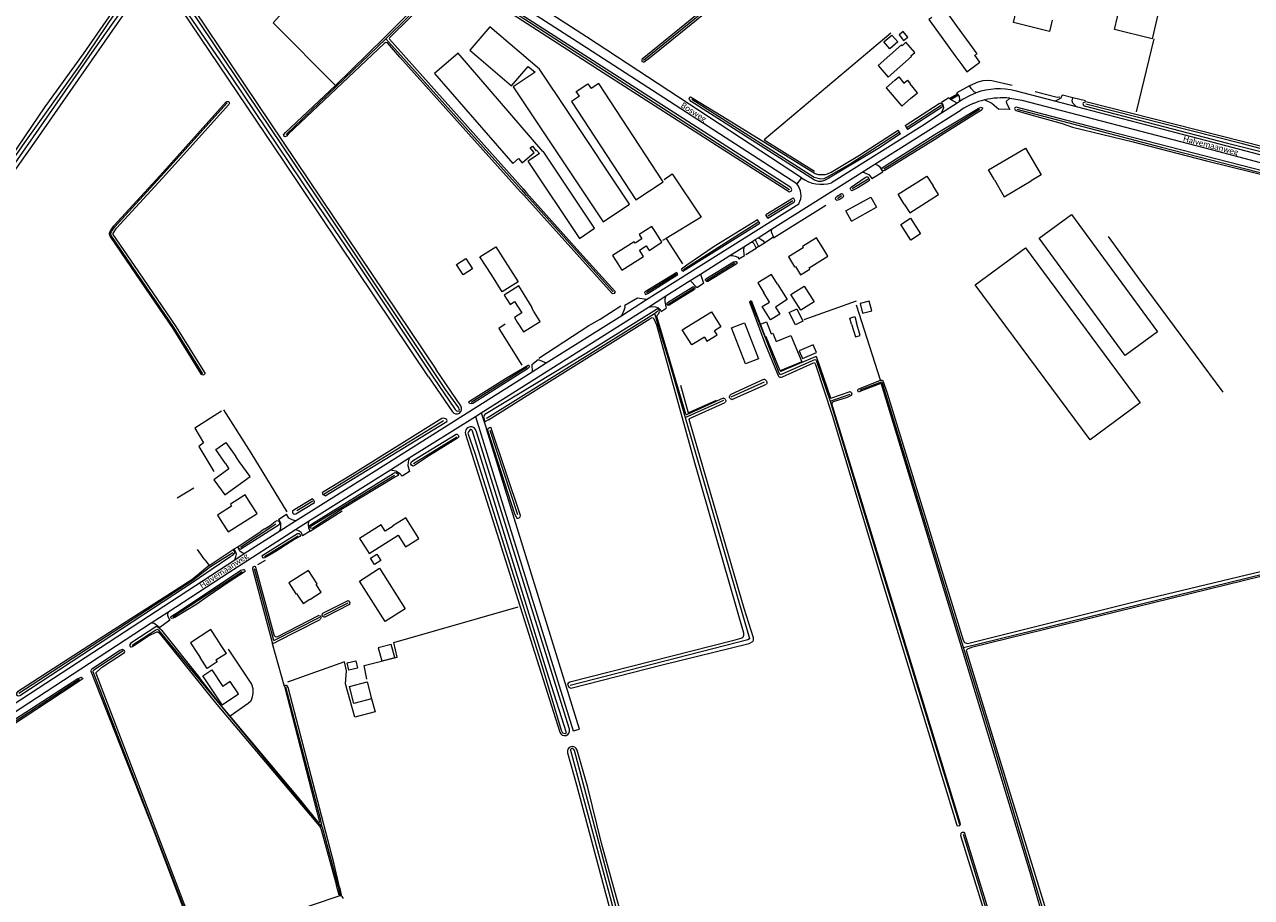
# Model space of a CAD drawing. Extents: x 177628 to 188968, y 384226 to 390673.
# Tile 327 of 393: x 185758 to 186286, y 385318 to 385695. Entities that reach past the tile are written whole.
import ezdxf

# ---------------------------------------------------------------- set-up
doc = ezdxf.new("R2010")
doc.units = 0
for name, color, linetype, lineweight in [('B01_D', 14, 'Continuous', 9), ('B01_F', 14, 'Continuous', 9), ('B01_T', 14, 'Continuous', 9), ('B02_D', 14, 'Continuous', 9), ('B02_F', 14, 'Continuous', 9), ('B02_T', 14, 'Continuous', 9), ('B11_F', 14, 'Continuous', 9), ('B11_S', 14, 'Continuous', 9), ('B14_F', 14, 'Continuous', 9), ('T02_F', 253, 'RASTER', 9), ('T03_F', 253, 'Continuous', 9), ('T03_T', 253, 'Continuous', 9), ('T04_F', 253, 'HAAG', 9), ('T05_F', 253, 'Continuous', 9), ('T07_F', 253, 'Continuous', 9), ('T09_F', 253, 'Continuous', 9), ('T09_T', 253, 'Continuous', 9), ('T22_F', 253, 'Continuous', 9), ('V00_F', 8, 'Continuous', 9), ('V00_T', 8, 'Continuous', 9), ('V06_F', 8, 'Continuous', 9), ('V06_T', 8, 'Continuous', 9), ('W01_F', 253, 'Continuous', 9), ('Z06', 7, 'Continuous', 9)]:
    doc.layers.add(name, color=color, linetype=linetype, lineweight=lineweight)
doc.styles.add('Legend', font='calibri.ttf')
doc.linetypes.add('HAAG', pattern='A,4,-1,[5,TOPOCAD.SHX,S=0.35,R=0,X=-0.35,Y=-0.35],-1', length=6)
doc.linetypes.add('RASTER', pattern='A,4,-1,[4,TOPOCAD.SHX,S=0.5,R=0,X=-0.5,Y=0],-1', length=6)

msp = doc.modelspace()

# ---------------------------------------------------------------- linework, layer by layer
at = {"layer": 'B01_D', "linetype": 'Continuous'}
for points in [[(186152.78, 385689.33), (186158.659, 385681.23)], [(186165.292, 385686.041), (186159.409, 385694.142)], [(186089.596, 385590.128), (186089.932, 385590.336), (186092.183, 385586.718), (186096.156, 385589.19), (186095.833, 385589.709), (186103.935, 385594.744), (186101.686, 385598.374)], [(185977.272, 385570.862), (185976.281, 385572.44), (185976.529, 385572.596), (185970.677, 385581.899), (185964.41, 385577.957), (185966.957, 385573.909), (185968.942, 385575.158), (185972.025, 385570.258), (185968.87, 385568.273), (185970.091, 385566.311)], [(186082.272, 385582.651), (186086.41, 385576.004), (186081.294, 385572.821), (186083.205, 385569.75), (186079.19, 385567.251), (186075.62, 385572.986), (186078.793, 385574.961), (186076.312, 385578.941)], [(185855.26, 385488.06), (185852.818, 385491.89), (185846.45, 385487.831), (185846.96, 385487.031), (185840.888, 385483.159), (185842.822, 385480.121)], [(185904.75, 385468.87), (185906.185, 385466.6), (185918.783, 385474.525), (185921.949, 385469.492), (185923.364, 385470.384)], [(185842.186, 385427.423), (185840.749, 385429.619)], [(185832.022, 385423.912), (185833.466, 385421.713)]]:
    msp.add_lwpolyline(points, dxfattribs=at)
at = {"layer": 'B01_F', "linetype": 'Continuous'}
for points in [[(186161.602, 385677.182), (186163.768, 385674.202), (186169.412, 385678.305), (186167.246, 385681.284)], [(185844.736, 385423.529), (185842.186, 385427.423)], [(185836.498, 385417.107), (185833.466, 385421.713)]]:
    msp.add_lwpolyline(points, dxfattribs=at)
at = {"layer": 'B01_T', "linetype": 'Continuous'}
for points in [[(186200.603, 385696.445), (186199.41, 385691.59), (186183.87, 385695.41), (186185.063, 385700.265)], [(186167.246, 385681.284), (186168.23, 385681.999), (186165.292, 385686.041)], [(186158.659, 385681.23), (186161.602, 385677.182)], [(186132.751, 385670.511), (186128.991, 385667.221), (186135.791, 385659.441), (186139.551, 385662.731), (186142.501, 385665.06), (186139.391, 385668.981)], [(186132.751, 385670.511), (186134.445, 385671.994), (186136.609, 385669.27), (186138.176, 385670.513), (186139.391, 385668.981)], [(186175.713, 385627.576), (186173.178, 385631.886), (186189.126, 385641.263), (186195.906, 385629.732), (186191.596, 385627.197)], [(186136.833, 385617.182), (186134.169, 385621.413), (186146.608, 385629.243), (186149.272, 385625.012)], [(186175.713, 385627.576), (186179.96, 385620.353), (186191.596, 385627.197)], [(186136.833, 385617.182), (186139.177, 385613.458), (186151.616, 385621.288), (186149.272, 385625.012)], [(186029.713, 385604.952), (186028.108, 385607.485), (186022.618, 385604.006), (186023.779, 385602.173), (186020.818, 385600.297), (186020.447, 385600.881), (186011.156, 385594.99), (186012.437, 385592.968)], [(186012.437, 385592.968), (186015.116, 385588.742), (186024.412, 385594.633), (186022.707, 385597.322), (186025.654, 385599.189), (186026.888, 385597.241), (186032.39, 385600.728), (186029.713, 385604.952)], [(186101.686, 385598.374), (186099.043, 385602.621), (186093.022, 385598.876), (186093.345, 385598.356), (186086.952, 385594.379), (186089.596, 385590.128)], [(186082.272, 385582.651), (186079.631, 385586.898), (186073.669, 385583.192), (186076.312, 385578.941)], [(185970.091, 385566.311), (185972.761, 385562.088), (185979.947, 385566.632), (185977.272, 385570.862)], [(186050.701, 385559.846), (186045.245, 385556.45), (186041.176, 385562.987), (186053.742, 385570.81), (186057.813, 385564.278), (186055.102, 385562.588)], [(185842.822, 385480.121), (185845.509, 385475.908), (185857.95, 385483.842), (185855.26, 385488.06)], [(185923.364, 385470.384), (185927.6, 385473.048), (185921.987, 385481.972), (185916.462, 385478.497), (185916.53, 385478.389), (185913.103, 385476.233), (185911.389, 385478.959), (185902.085, 385473.107), (185904.75, 385468.87)], [(185880.67, 385446.852), (185880.737, 385446.748), (185885.575, 385449.868), (185883.388, 385453.258), (185883.851, 385453.556), (185880.134, 385459.319), (185871.666, 385453.905)], [(185871.666, 385453.905), (185874.661, 385449.261), (185874.922, 385449.429), (185875.665, 385448.277)], [(185840.749, 385429.619), (185838.012, 385433.8), (185829.287, 385428.089), (185832.022, 385423.912)]]:
    msp.add_lwpolyline(points, dxfattribs=at)
at = {"layer": 'B02_D', "linetype": 'Continuous'}
for points in [[(185975.183, 385635.967), (185974.687, 385635.636), (185996.878, 385602.383), (186003.421, 385606.75), (185981.237, 385640.009), (185981.069, 385639.897)], [(185965.847, 385590.815), (185970.422, 385583.645), (185963.635, 385579.314), (185959.06, 385586.484)], [(186098.004, 385575.082), (186092.216, 385571.391), (186087.89, 385578.176), (186093.677, 385581.867), (186098.004, 385575.082)], [(186093.171, 385566.679), (186089.967, 385565.098), (186087.295, 385570.513), (186090.499, 385572.094), (186093.171, 385566.679)]]:
    msp.add_lwpolyline(points, dxfattribs=at)
at = {"layer": 'B02_F', "linetype": 'Continuous'}
for points in [[(186135.871, 385685.411), (186135.585, 385685.737)], [(185981.069, 385639.897), (185944.631, 385682.27), (185934.368, 385673.443)], [(186125.526, 385676.9), (186129.91, 385671.91), (186139.969, 385680.747), (186139.702, 385681.051)], [(185996.905, 385663.672), (185993.387, 385661.359), (186021.198, 385619.057), (186032.999, 385626.815), (186005.188, 385669.117), (186001.877, 385666.941)], [(186074.955, 385565.436), (186077.455, 385566.395), (186079.444, 385561.211)], [(186077.101, 385559.841), (186074.955, 385565.436)], [(185839.315, 385498.388), (185844.002, 385491.897), (185854.922, 385499.782), (185850.235, 385506.273)], [(185921.83, 385442.701), (185913.203, 385437.221), (185902.077, 385454.74), (185910.704, 385460.22), (185921.83, 385442.701)], [(185842.839, 385401.408), (185834.571, 385413.939), (185838.455, 385416.502), (185843.203, 385409.305)]]:
    msp.add_lwpolyline(points, dxfattribs=at)
at = {"layer": 'B02_T', "linetype": 'Continuous'}
for points in [[(185991.844, 385657.112), (185979.7, 385675.312), (185958.285, 385693.514), (185949.676, 385683.467), (185953.473, 385680.213)], [(186114.16, 385609.849), (186111.729, 385614.218), (186122.39, 385620.148), (186124.82, 385615.778)], [(186114.16, 385609.849), (186124.82, 385615.778)], [(186135.313, 385608.398), (186139.545, 385611.093), (186143.855, 385604.336), (186139.637, 385601.645), (186135.313, 385608.398)], [(186062.376, 385563.907), (186068.006, 385566.073), (186073.992, 385550.48), (186068.363, 385548.319), (186062.376, 385563.907)]]:
    msp.add_lwpolyline(points, dxfattribs=at)
at = {"layer": 'B11_F', "linetype": 'Continuous'}
for points in [[(186159.409, 385694.142), (186153.909, 385701.719)], [(186148.659, 385697.652), (186147.402, 385696.739), (186152.78, 385689.33)], [(186050.701, 385559.846), (186051.808, 385558.054), (186056.22, 385560.777), (186055.102, 385562.588)], [(185875.665, 385448.277), (185877.806, 385445.027), (185880.67, 385446.852)]]:
    msp.add_lwpolyline(points, dxfattribs=at)
at = {"layer": 'B11_S', "linetype": 'Continuous'}
msp.add_lwpolyline([(185844.736, 385423.529), (185840.218, 385420.556), (185840.677, 385419.858), (185836.498, 385417.107)], dxfattribs=at)
at = {"layer": 'B14_F', "linetype": 'Continuous'}
for points in [[(186246.287, 385699.426), (186243.629, 385688.455), (186227.424, 385692.384), (186230.082, 385703.355), (186245.659, 385699.578)], [(186131.53, 385690.026), (186134.045, 385687.103), (186130.589, 385684.13), (186128.074, 385687.053), (186131.53, 385690.026)], [(186138.342, 385689.132), (186136.407, 385691.566), (186134.62, 385690.145), (186136.555, 385687.711), (186138.342, 385689.132)], [(186125.526, 385676.9), (186135.585, 385685.737)], [(186139.702, 385681.051), (186141.418, 385682.571), (186137.586, 385686.903), (186135.871, 385685.411)], [(185953.473, 385680.213), (185967.636, 385668.075), (185974.834, 385676.474), (185977.726, 385673.995), (185968.306, 385667.709), (186007.106, 385609.56), (186018.5, 385617.163), (185991.844, 385657.112)], [(185934.368, 385673.443), (185968.212, 385634.73), (185970.626, 385636.84), (185972.229, 385635.006), (185977.302, 385639.441)], [(185996.905, 385663.672), (185995.514, 385665.727), (186000.442, 385669.062), (186001.877, 385666.941)], [(185977.302, 385639.441), (185975.593, 385641.433), (185976.591, 385642.171), (185978.162, 385640.193)], [(185978.162, 385640.193), (185978.41, 385640.41), (185979.673, 385638.965), (185975.183, 385635.967)], [(186194.93, 385602.499), (186208.857, 385612.73), (186246.001, 385562.165), (186232.074, 385551.934), (186194.93, 385602.499)], [(185959.06, 385586.484), (185954.002, 385594.41), (185960.789, 385598.741), (185965.847, 385590.815)], [(186216.938, 385515.613), (186167.46, 385582.378), (186189.023, 385598.358), (186238.501, 385531.594), (186216.938, 385515.613)], [(185943.919, 385591.116), (185947.921, 385593.736), (185950.803, 385589.333), (185946.801, 385586.713), (185943.919, 385591.116)], [(186117.787, 385574.373), (186118.884, 385570.14), (186122.868, 385571.172), (186121.771, 385575.405), (186117.787, 385574.373)], [(186114.158, 385565.365), (186113.368, 385568.082), (186115.47, 385568.729), (186116.295, 385566)], [(186114.158, 385565.365), (186115.762, 385559.965), (186117.899, 385560.6), (186116.295, 385566)], [(186083.316, 385545.345), (186077.296, 385559.922), (186077.101, 385559.841)], [(186079.444, 385561.211), (186080.265, 385561.526), (186081.634, 385557.958), (186087.981, 385560.579), (186092.676, 385549.21), (186083.316, 385545.345)], [(186091.551, 385553.921), (186092.956, 385550.628), (186098.958, 385553.189), (186097.553, 385556.482), (186091.551, 385553.921)], [(185844.339, 385505.321), (185840.16, 385511.407), (185844.548, 385514.42)], [(185844.548, 385514.42), (185848.727, 385508.334)], [(185844.339, 385505.321), (185845.811, 385503.079)], [(185850.235, 385506.273), (185848.727, 385508.334)], [(185845.811, 385503.079), (185839.315, 385498.388)], [(185908.568, 385461.918), (185906.849, 385464.641), (185909.502, 385466.315), (185911.221, 385463.592), (185908.568, 385461.918)], [(185910.155, 385425.887), (185911.641, 385420.316), (185917.264, 385421.816), (185915.778, 385427.387), (185910.155, 385425.887)], [(185900.456, 385420.41), (185901.226, 385417.211), (185897.531, 385416.322), (185896.761, 385419.521), (185900.456, 385420.41)], [(185842.839, 385401.408), (185849.879, 385406.053), (185846.359, 385411.388), (185843.203, 385409.305)], [(185907.228, 385403.984), (185899.583, 385402.02), (185897.724, 385409.255), (185905.369, 385411.219)], [(185905.369, 385411.219), (185907.228, 385403.984)]]:
    msp.add_lwpolyline(points, dxfattribs=at)
at = {"layer": 'T02_F', "linetype": 'RASTER'}
for points in [[(186238.387, 385584.457), (186274.131, 385536.175)], [(185842.659, 385527.959), (185831.09, 385520.565), (185834.851, 385514.22), (185832.826, 385512.702), (185839.37, 385501.884)], [(185870.936, 385484.496), (185855.462, 385509.957), (185843.585, 385528.451)], [(185905.237, 385412.475), (185904.077, 385418.328), (185918.3, 385421.904), (185916.918, 385428.173), (185970.502, 385443.576)], [(185869.752, 385409.292), (185864.56, 385427.707)], [(185907.228, 385403.984), (185908.787, 385398.415), (185900.074, 385396.054), (185896.022, 385410.478), (185896.455, 385416.085), (185895.661, 385419.972), (185870.991, 385411.076)], [(185854.038, 385402.005), (185846.332, 385396.476)]]:
    msp.add_lwpolyline(points, dxfattribs=at)
at = {"layer": 'T03_F', "linetype": 'Continuous'}
for points in [[(186244.341, 385688.429), (186236.748, 385656.921)], [(186000.845, 385564.922), (186005.734, 385567.534)]]:
    msp.add_lwpolyline(points, dxfattribs=at)
at = {"layer": 'T03_T', "linetype": 'Continuous'}
msp.add_lwpolyline([(185880.769, 385476.29), (185894.56, 385484.99)], dxfattribs=at)
at = {"layer": 'T04_F', "linetype": 'HAAG'}
for points in [[(185912.039, 385735.928), (185940.758, 385716.801), (185912.801, 385689.001), (185891.788, 385668.318)], [(185891.788, 385668.318), (185864.918, 385695.304), (185888.154, 385721.168)], [(186131.061, 385690.859), (186076.491, 385644.839), (186098.162, 385631.313)], [(186183.387, 385668.309), (186174.562, 385670.34), (186173.047, 385670.47), (186170.743, 385670.252), (186168.612, 385669.691), (186164.98, 385668.158)], [(186203.833, 385663.187), (186202.74, 385663.147), (186193.287, 385665.606)], [(186214.89, 385661.664), (186209.526, 385662.915)], [(186033.406, 385627.811), (186036.868, 385630.143), (186049.327, 385611.571), (186034.185, 385602.381)], [(186034.185, 385602.381), (186032.691, 385601.475)], [(186034.185, 385602.381), (186041.203, 385591.459)], [(186005.734, 385567.534), (186014.754, 385573.294)], [(186116.072, 385575.311), (186093.599, 385567.29)], [(186126.662, 385541.259), (186116.192, 385573.602)], [(185964.846, 385565.467), (185962.106, 385563.587), (185971.99, 385547.737)], [(185979.377, 385550.808), (186000.845, 385564.922)], [(186117.009, 385537.452), (186126.662, 385541.259)], [(186040.462, 385539.187), (186043.779, 385527.152), (186055.991, 385532.665)], [(186105.203, 385533.543), (186113.513, 385536.394)], [(185823.55, 385490.632), (185830.685, 385494.919)], [(185861.349, 385477.197), (185863.517, 385478.698)], [(185849.64, 385469.513), (185859.73, 385476.275)], [(185835.464, 385463.879), (185832.337, 385468.299)], [(185837.288, 385461.428), (185847.665, 385468.377)], [(185847.665, 385468.377), (185848.111, 385468.675)], [(185835.464, 385463.879), (185837.288, 385461.428)], [(185858.234, 385461.784), (185861.51, 385463.752)], [(185816.732, 385433.574), (185833.305, 385412.89)], [(185845.455, 385425.431), (185855.506, 385410.248), (185856.135, 385408.411), (185856.161, 385406.604), (185855.889, 385404.697), (185855.287, 385402.965), (185854.038, 385402.005)]]:
    msp.add_lwpolyline(points, dxfattribs=at)
at = {"layer": 'T05_F', "linetype": 'Continuous'}
for points in [[(186080.509, 385602.694), (186103.06, 385616.738)], [(186074.089, 385598.89), (186076.568, 385600.424)], [(186076.568, 385600.424), (186076.696, 385600.503)], [(186068.513, 385595.441), (186073.019, 385598.229)], [(186074.089, 385598.89), (186073.019, 385598.229)]]:
    msp.add_lwpolyline(points, dxfattribs=at)
at = {"layer": 'T07_F', "linetype": 'Continuous'}
for points in [[(186024.416, 385679.225), (186097.159, 385738.227), (186098.81, 385739.644), (186099.056, 385740.311), (186098.806, 385740.779), (186042.406, 385812.907), (186040.388, 385816.309), (186040.526, 385817.052), (186041.035, 385817.725), (186067.326, 385833.111)], [(185942.197, 385716.815), (185913.435, 385688.359)], [(186087.449, 385623.35), (186054.481, 385644.494), (185964.84, 385702.127), (185957.747, 385706.499)], [(185913.435, 385688.359), (185870.473, 385647.222)], [(185913.435, 385688.359), (185971.911, 385623.327)], [(186159.268, 385663.938), (186157.001, 385662.647)], [(185795.194, 385605.344), (185796.595, 385607.399), (185816.461, 385629.008), (185845.104, 385660.823)], [(186134.678, 385647.968), (186114.008, 385634.599), (186103.35, 385628.636), (186102.229, 385628.104), (186100.834, 385627.961), (186098.072, 385628.625), (186045.225, 385662.186)], [(186128.096, 385632.365), (186169.267, 385658.106)], [(186152.679, 385659.61), (186138.103, 385650.183)], [(186185.391, 385658.091), (186247.638, 385641.678), (186304.718, 385627.03)], [(186399.974, 385612.37), (186350.006, 385625.399), (186282.546, 385643.126), (186215.104, 385660.193)], [(186114.393, 385623.896), (186121.235, 385628.035)], [(185971.911, 385623.327), (185973.668, 385621.373)], [(185973.668, 385621.373), (185974.008, 385620.995), (186011.357, 385579.315)], [(186108.03, 385619.651), (186109.761, 385620.817)], [(186078.111, 385612.045), (186088.757, 385618.705)], [(186041.702, 385589.023), (186046.198, 385591.853), (186070.095, 385607.03), (186073.781, 385609.336)], [(185834.531, 385544.047), (185822.229, 385563.912), (185804.302, 385590.191), (185795.125, 385603.615)], [(186224.764, 385603.172), (186238.387, 385584.457)], [(186051.72, 385584.353), (186063.795, 385591.849)], [(186025.807, 385579.019), (186038.676, 385587.119)], [(186035.15, 385574.068), (186046.205, 385580.93)], [(186082.972, 385544.325), (186077.375, 385558.81), (186070.706, 385575.02)], [(185956.783, 385524.877), (185957.148, 385525.072), (186029.175, 385570.032)], [(186029.175, 385570.032), (186030.626, 385571.225)], [(186029.175, 385570.032), (186035.815, 385548.23), (186042.416, 385525.259)], [(185950.228, 385531.829), (185974.402, 385547.036)], [(186083.689, 385543.703), (186098.302, 385550.233), (186098.662, 385550.124), (186099.038, 385549.42), (186104.911, 385532.217)], [(186062.303, 385534.146), (186076.665, 385540.564)], [(186162.335, 385426.135), (186127.8, 385539.001), (186127.283, 385540.274), (186126.923, 385540.49), (186117.654, 385536.924)], [(186042.416, 385525.259), (186059.143, 385532.734)], [(186104.911, 385532.217), (186113.545, 385535.261)], [(186104.911, 385532.217), (186119.686, 385483.556), (186160.629, 385349.891)], [(185938.33, 385523.84), (185889.739, 385493.882), (185886.859, 385492.135)], [(186042.416, 385525.259), (186070.195, 385430.009), (186070.13, 385429.793), (186069.378, 385429.392), (185992.914, 385409.719)], [(185925.285, 385505.374), (185943.991, 385516.911)], [(185970.333, 385483.204), (185958.327, 385519.665)], [(185881.169, 385478.306), (185917.11, 385500.286)], [(185882.012, 385489.195), (185875.103, 385485.004)], [(185865.991, 385479.195), (185850.783, 385469.19)], [(185861.083, 385465.312), (185875.643, 385474.223)], [(185847.44, 385466.875), (185837.938, 385460.917), (185830.427, 385455.082), (185755.212, 385406.258)], [(186162.335, 385426.135), (186315.175, 385463.553), (186317.119, 385464.769)], [(185821.61, 385439.3), (185851.51, 385458.868)], [(185865.108, 385429.139), (185856.809, 385460.002)], [(185886.742, 385440.018), (185897.235, 385445.294)], [(185865.108, 385429.139), (185884.942, 385439.112)], [(185804.163, 385427.098), (185814.283, 385433.739), (185815.008, 385433.921), (185815.504, 385433.569), (185880.744, 385354.559), (185885.931, 385348.698)], [(186204.494, 385287.038), (186176.154, 385381.415), (186162.335, 385426.135)], [(185832.769, 385297.784), (185787.36, 385415.653), (185787.312, 385415.935), (185787.664, 385416.432), (185800.171, 385424.759)], [(185694.199, 385355.525), (185781.412, 385412.443)], [(185885.931, 385348.698), (185885.347, 385352.291), (185870.346, 385409.022)], [(185885.931, 385348.698), (185892.952, 385323.056)], [(186181.632, 385281.659), (186169.51, 385322.06), (186162.42, 385345.488)], [(185892.952, 385323.056), (185893.791, 385319.279)]]:
    msp.add_lwpolyline(points, dxfattribs=at)
at = {"layer": 'T07_F', "linetype": 'Continuous', "extrusion": (0, 0, -1)}
for centre, radius, start, end in [((-185796.628, 385604.421), 1.706, 331.80327, 32.76736), ((-186083.933, 385544.708), 1.034, 283.63322, 338.25028)]:
    msp.add_arc(centre, radius, start, end, dxfattribs=at)
at = {"layer": 'T09_F', "linetype": 'Continuous'}
for points in [[(186066.793, 385714.737), (186023.849, 385679.575), (186023.776, 385679.368), (186023.743, 385678.836), (186023.832, 385678.649), (186024.291, 385678.409), (186024.756, 385678.516), (186027.034, 385680.234), (186036.626, 385687.905), (186100.233, 385739.517), (186100.451, 385740.022), (186100.484, 385740.554), (186042.77, 385814.673)], [(185912.039, 385735.928), (185911.797, 385736.381), (185911.887, 385736.679), (185912.306, 385736.986), (185913.216, 385737.306), (185950.183, 385712.965), (185950.529, 385712.318), (185950.542, 385711.826), (185950.189, 385711.554), (185949.572, 385711.307), (185948.985, 385711.16), (185942.433, 385715.48), (185941.657, 385715.065), (185915.054, 385688.869), (185914.934, 385688.472), (185915.072, 385688.213), (185972.553, 385623.77)], [(185737.401, 385616.302), (185766.637, 385659.1), (185783.136, 385681.966), (185797.787, 385703.097), (185811.685, 385723.825), (185814.334, 385728.128)], [(185818.75, 385725.089), (185815.759, 385721.191), (185762.769, 385644.928), (185683.564, 385532.695)], [(185931.787, 385542.757), (185869.731, 385635.224), (185817.36, 385713.149), (185815.809, 385715.897), (185815.946, 385716.886), (185816.589, 385717.396), (185817.918, 385718.022), (185818.703, 385718.109), (185819.601, 385717.674), (185934.954, 385545.967)], [(186059.56, 385640.288), (186087.323, 385622.428), (186088.105, 385622.679), (186088.35, 385623.309), (186088.272, 385623.767), (186087.961, 385624.349), (185958.371, 385707.435), (185957.447, 385707.607), (185956.735, 385707.227), (185956.787, 385706.506), (185956.956, 385706.347), (186007.111, 385673.828), (186059.56, 385640.288)], [(185971.516, 385622.521), (185919.451, 385680.486), (185914.098, 385686.611), (185913.468, 385686.857), (185913.144, 385686.684), (185912.661, 385686.342), (185871.371, 385647.308), (185870.673, 385646.435), (185869.926, 385646.119), (185869.693, 385646.244), (185869.451, 385646.697), (185869.343, 385647.056), (185870.236, 385648.032), (185891.788, 385668.318)], [(186135.229, 385647.413), (186125.387, 385641.054), (186104.383, 385628.287), (186102.526, 385627.358), (186101.031, 385626.941), (186099.853, 385626.884), (186098.179, 385627.517), (186045.02, 385661.396), (186044.32, 385662.231), (186044.082, 385662.676), (186044.369, 385663.211), (186044.665, 385663.37), (186058.7, 385654.964), (186098.427, 385630.385), (186099.718, 385629.993), (186102.781, 385629.976), (186103.755, 385630.178), (186105.342, 385630.899), (186117.499, 385638.188), (186134.169, 385649.027)], [(186156.877, 385663.105), (186159.282, 385664.367)], [(186159.56, 385663.697), (186157.281, 385662.35)], [(185834.064, 385543.759), (185821.769, 385563.613), (185803.849, 385589.881), (185794.647, 385603.342), (185794.539, 385603.573), (185794.461, 385603.8), (185794.407, 385604.033), (185794.378, 385604.271), (185794.375, 385604.511), (185794.397, 385604.75), (185794.445, 385604.985), (185794.517, 385605.213), (185794.613, 385605.433), (185794.728, 385605.635), (185796.164, 385607.741), (185816.055, 385629.377), (185844.697, 385661.19)], [(185835.375, 385544.57), (185823.062, 385564.453), (185805.122, 385590.751), (185795.99, 385604.109), (185795.969, 385604.153), (185795.945, 385604.225), (185795.928, 385604.299), (185795.919, 385604.374), (185795.918, 385604.449), (185795.925, 385604.525), (185795.94, 385604.599), (185795.962, 385604.671), (185795.993, 385604.741), (185796.037, 385604.818), (185797.375, 385606.78), (185817.195, 385628.339), (185845.842, 385660.158)], [(186152.944, 385646.936), (186150.982, 385645.526), (186128.472, 385631.626), (186127.88, 385631.491), (186127.495, 385631.647), (186127.093, 385632.398), (186127.296, 385632.809), (186130.692, 385634.925), (186150.852, 385647.689), (186168.64, 385658.341), (186169.813, 385658.968), (186170.174, 385658.859), (186170.49, 385658.605), (186170.569, 385658.346), (186170.297, 385657.838), (186169.689, 385657.393), (186165.893, 385655.123), (186152.944, 385646.936)], [(186137.209, 385651.004), (186151.858, 385660.529), (186152.225, 385660.698), (186152.56, 385660.661), (186153.159, 385660.048), (186153.396, 385659.395), (186153.335, 385659.113), (186138.274, 385649.381)], [(186238.231, 385643.281), (186267.063, 385635.787), (186304.945, 385626.454), (186305.468, 385626.492), (186305.744, 385626.881), (186305.565, 385627.328), (186304.838, 385627.785), (186292.266, 385631.207), (186225.139, 385648.393), (186185.007, 385658.999), (186184.49, 385658.723), (186184.334, 385658.337), (186184.66, 385657.727), (186184.999, 385657.546), (186185.494, 385657.396)], [(186335.079, 385628.599), (186361.071, 385621.789), (186399.888, 385611.523), (186400.819, 385611.785), (186401.027, 385611.936), (186400.978, 385612.523), (186400.252, 385613.019), (186330.553, 385631.942), (186215.02, 385661.225), (186214.633, 385661.103), (186213.994, 385660.809), (186213.825, 385660.454), (186214.069, 385659.681), (186214.424, 385659.512), (186276.203, 385643.367), (186335.079, 385628.599)], [(186185.494, 385657.396), (186190.33, 385655.928), (186204.919, 385651.893)], [(186135.229, 385647.413), (186134.169, 385649.027)], [(186137.209, 385651.004), (186138.274, 385649.381)], [(186204.919, 385651.893), (186209.345, 385650.275), (186235.451, 385644.004), (186238.231, 385643.281)], [(186116.791, 385624.117), (186114.227, 385622.928), (186113.861, 385623.275), (186113.56, 385623.839), (186113.644, 385624.246), (186113.922, 385624.515), (186119.932, 385628.632), (186120.592, 385628.864), (186120.949, 385628.874), (186121.334, 385628.717), (186121.632, 385628.273), (186121.796, 385627.515), (186121.473, 385627.102), (186116.791, 385624.117)], [(185971.516, 385622.521), (185972.919, 385620.96)], [(185972.553, 385623.77), (185974.114, 385622.02)], [(186010.965, 385578.602), (185972.919, 385620.96)], [(185974.114, 385622.02), (185997.039, 385596.319), (186012.092, 385579.58)], [(186109.439, 385619.464), (186108.666, 385618.991), (186107.958, 385618.734), (186107.67, 385618.821), (186107.275, 385619.334), (186107.303, 385620.073), (186107.885, 385620.565), (186109.76, 385621.688), (186110.264, 385621.535), (186110.691, 385620.737), (186110.328, 385620.06), (186109.439, 385619.464)], [(186078.036, 385611.096), (186088.053, 385617.326), (186089.477, 385618.087), (186089.722, 385618.717), (186089.238, 385619.623), (186089.04, 385619.684), (186088.746, 385619.61), (186088.293, 385619.368), (186077.162, 385612.533)], [(186073.636, 385610.367), (186054.905, 385598.865), (186043.076, 385590.797), (186040.889, 385589.113)], [(186074.582, 385608.948), (186073.636, 385610.367)], [(186078.036, 385611.096), (186077.162, 385612.533)], [(186041.461, 385588.209), (186060.515, 385600.199), (186074.582, 385608.948)], [(186041.461, 385588.209), (186040.889, 385589.113)], [(186051.31, 385584.966), (186063.281, 385592.325), (186063.92, 385592.485), (186064.399, 385592.379), (186064.625, 385591.957), (186064.635, 385591.6), (186064.428, 385591.308), (186052.2, 385583.874)], [(186038.795, 385587.674), (186025.168, 385579.314), (186024.914, 385579.012), (186025.329, 385578.235), (186026.334, 385578.689), (186039.301, 385586.849)], [(186039.301, 385586.849), (186038.795, 385587.674)], [(186046.404, 385580.304), (186035.567, 385573.593), (186035.166, 385573.439), (186034.728, 385573.808), (186034.552, 385574.137), (186034.749, 385574.785), (186045.765, 385581.557)], [(186070.233, 385574.63), (186076.726, 385557.18), (186082.036, 385544.244), (186082.457, 385543.3), (186082.665, 385542.984), (186082.874, 385542.777)], [(186074.955, 385565.436), (186071.202, 385575.168)], [(186058.765, 385533.585), (186042.945, 385526.298), (186042.733, 385526.693), (186030.246, 385568.755), (186030.477, 385569.514), (186031.09, 385570.033), (186031.42, 385570.845), (186031.02, 385571.713), (186030.435, 385571.973), (186030.089, 385571.788), (185999.552, 385552.735), (185956.083, 385526.453), (185955.532, 385525.46), (185956.12, 385523.313)], [(185957.725, 385524.214), (185979.397, 385537.83), (186027.211, 385567.769), (186028.227, 385568.248), (186028.785, 385568.037), (186028.943, 385567.74), (186030.094, 385565.111), (186046.513, 385505.809), (186067.629, 385432.477), (186067.587, 385431.246), (186067.258, 385430.434), (186066.839, 385430.147), (186062.856, 385428.909), (185992.772, 385411.119), (185992.056, 385410.673), (185991.717, 385410.237), (185992.302, 385409.022), (185993.167, 385408.594), (186032.484, 385418.597), (186069.989, 385427.822), (186071.524, 385428.642), (186071.833, 385429.253), (186071.806, 385430.256), (186067.849, 385442.901), (186044.433, 385523.275)], [(185965.701, 385542.38), (185974.779, 385547.812), (185975.042, 385547.787), (185975.18, 385547.528), (185975.254, 385547.234), (185975.133, 385546.837), (185974.461, 385546.228), (185950.97, 385531.18), (185950.219, 385531.028), (185949.524, 385531.239), (185949.178, 385531.887), (185949.463, 385532.288), (185965.701, 385542.38)], [(186105.203, 385533.543), (186099.209, 385551.018), (186098.922, 385551.437), (186085.268, 385545.795), (186083.653, 385545.051)], [(186084.35, 385542.698), (186097.716, 385548.693), (186098.138, 385548.855), (186098.611, 385548.09), (186105.781, 385526.218), (186127.189, 385455.078), (186159.471, 385349.54), (186159.656, 385349.194), (186160.831, 385349.376), (186161.088, 385350.086), (186105.625, 385531.034), (186106.007, 385531.747), (186106.301, 385532.031), (186112.399, 385533.954), (186114.082, 385534.853), (186114.323, 385535.236), (186114.21, 385535.685), (186113.513, 385536.394)], [(186076.449, 385541.732), (186062.099, 385535.121)], [(186126.662, 385541.259), (186127.425, 385541.35), (186127.739, 385540.764), (186129.407, 385535.626), (186162.157, 385429.203), (186162.778, 385428.243), (186164.063, 385427.853), (186239.301, 385446.63), (186311.858, 385463.976)], [(186062.559, 385532.924), (186077.407, 385539.584)], [(186127.062, 385539.594), (186126.671, 385539.923), (186117.758, 385536.453), (186117.172, 385536.139), (186116.814, 385536.809), (186117.009, 385537.452)], [(186202.764, 385288.916), (186191.097, 385329.086), (186161.863, 385424.899), (186127.062, 385539.594)], [(186044.433, 385523.275), (186044.204, 385524.298), (186044.342, 385524.754), (186059.64, 385531.616)], [(185887.282, 385491.401), (185939.057, 385523.031), (185939.67, 385523.442), (185939.885, 385523.973), (185939.609, 385524.491), (185938.348, 385524.982), (185937.567, 385524.731), (185898.86, 385500.637), (185886.176, 385492.877)], [(185957.725, 385524.214), (185956.12, 385523.313)], [(185957.28, 385519.687), (185968.917, 385483.623), (185969.578, 385482.386), (185969.945, 385481.819), (185970.473, 385481.783), (185970.918, 385482.021), (185971.334, 385482.434), (185971.495, 385482.965), (185958.7, 385521.107)], [(185957.28, 385519.687), (185957.461, 385520.285), (185957.621, 385520.574), (185958.131, 385520.95), (185958.7, 385521.107)], [(185932.188, 385508.804), (185925.729, 385504.462), (185925.097, 385504.294), (185924.485, 385504.646), (185924.238, 385505.108), (185924.176, 385505.541), (185924.563, 385506.087), (185925.661, 385506.97), (185943.687, 385518.002), (185944.09, 385517.963), (185944.292, 385517.902), (185944.636, 385517.576), (185944.792, 385517.363), (185944.821, 385516.912), (185944.371, 385516.247), (185932.188, 385508.804)], [(185894.793, 385485.837), (185881.85, 385477.436), (185881.044, 385477.514), (185880.641, 385478.19), (185880.529, 385478.638), (185881.382, 385479.264), (185916.555, 385501.07), (185917.43, 385501.495), (185918.088, 385501.296), (185918.667, 385500.926), (185918.877, 385500.614), (185918.769, 385500.26), (185917.632, 385499.61), (185894.793, 385485.837)], [(185881.811, 385490.206), (185874.156, 385485.523), (185873.225, 385484.775), (185873.169, 385484.413), (185873.485, 385483.666), (185873.882, 385483.546), (185874.598, 385483.762), (185882.697, 385488.63)], [(185882.697, 385488.63), (185882.696, 385488.999), (185882.474, 385489.516), (185881.811, 385490.206)], [(185887.282, 385491.401), (185886.946, 385491.575), (185886.557, 385491.89), (185886.328, 385492.252), (185886.176, 385492.877)], [(185863.517, 385478.698), (185865.761, 385480.372), (185866.667, 385480.856), (185867.367, 385480.481), (185867.747, 385479.769), (185867.506, 385478.974), (185851.018, 385468.417), (185850.461, 385468.369), (185850.288, 385468.692), (185849.64, 385469.513)], [(185861.349, 385477.197), (185859.73, 385476.275)], [(185865.673, 385467.308), (185861.046, 385464.538), (185860.504, 385464.758), (185860.277, 385465.103), (185860.2, 385465.486), (185860.409, 385465.81), (185862.445, 385467.237), (185875.384, 385475.169), (185875.767, 385475.246), (185876.155, 385475.157), (185876.5, 385474.748), (185876.613, 385474.299), (185876.373, 385473.874), (185874.279, 385472.713), (185865.673, 385467.308)], [(185837.288, 385461.428), (185829.903, 385455.319), (185796.378, 385433.827), (185754.66, 385406.96), (185754.186, 385406.29), (185754.195, 385405.962), (185754.402, 385405.574), (185754.502, 385405.544), (185755.003, 385405.229), (185755.654, 385405.411), (185830.905, 385454.689), (185838.187, 385459.745), (185846.634, 385465.424), (185847.475, 385465.873), (185848.368, 385466.849), (185848.364, 385467.013), (185848.113, 385467.795), (185847.665, 385468.377)], [(186314.5, 385462.64), (186165.867, 385426.069), (186164.019, 385425.297), (186163.522, 385424.816), (186204.617, 385291.09), (186206.121, 385288.879), (186206.808, 385288.601), (186234.983, 385296.119), (186297.717, 385310.692)], [(185836.426, 385447.905), (185832.01, 385444.74), (185822.493, 385438.976), (185821.798, 385438.689), (185821.281, 385438.625), (185820.942, 385438.783), (185820.801, 385439.047), (185820.845, 385439.282), (185821.12, 385439.641), (185824.014, 385441.527), (185850.877, 385459.359), (185852.157, 385459.662), (185852.324, 385459.666), (185852.547, 385459.488), (185852.763, 385458.925), (185852.44, 385458.498), (185846.352, 385454.651), (185836.426, 385447.905)], [(185884.607, 385439.928), (185866.406, 385430.59), (185865.844, 385430.695), (185865.497, 385430.964), (185857.472, 385460.558), (185857.346, 385460.794), (185856.96, 385461.043), (185856.742, 385460.977), (185856.171, 385460.722), (185855.982, 385460.318), (185855.951, 385459.998), (185864.56, 385427.707)], [(185886.332, 385440.813), (185897.245, 385446.411), (185897.867, 385445.53), (185897.844, 385444.911), (185897.713, 385444.588), (185887.162, 385439.206)], [(185866.145, 385428.428), (185866.399, 385428.614), (185885.204, 385438.207)], [(185816.732, 385433.574), (185815.38, 385434.666), (185814.92, 385434.971), (185814.302, 385434.938), (185803.905, 385428.28), (185803.331, 385427.846), (185803.092, 385427.421), (185803.16, 385426.737), (185803.387, 385426.391), (185803.724, 385426.317), (185804.287, 385426.533), (185811.107, 385431.153), (185814.722, 385432.904), (185815.225, 385432.834), (185815.739, 385432.43), (185840.657, 385401.592), (185884.855, 385349.119), (185885.437, 385348.03), (185885.746, 385347.135), (185892.243, 385323.546)], [(185831.759, 385302.096), (185788.622, 385414.812), (185788.626, 385415.281), (185788.835, 385415.604), (185791.337, 385417.747), (185800.792, 385423.945), (185800.966, 385424.335), (185800.807, 385424.631), (185799.986, 385425.295), (185798.778, 385424.777), (185786.598, 385416.615), (185786.456, 385416.326), (185786.311, 385416.122), (185786.368, 385415.856), (185813.098, 385347.813), (185831.804, 385298.599)], [(185866.145, 385428.428), (185864.56, 385427.707)], [(185751.7, 385392.072), (185744.335, 385387.203), (185694.068, 385354.83), (185693.835, 385354.79), (185693.516, 385354.832), (185693.379, 385354.928), (185693.186, 385355.291), (185693.37, 385355.899), (185693.566, 385356.088), (185717.158, 385371.706), (185745.565, 385389.981), (185780.746, 385412.725), (185781.92, 385413.225), (185782.187, 385413.283), (185782.528, 385413.041), (185782.649, 385412.893), (185782.79, 385412.629), (185779.047, 385409.951), (185751.7, 385392.072)], [(185846.332, 385396.476), (185842.426, 385401.138), (185833.305, 385412.89)], [(185869.752, 385409.292), (185884.909, 385350.844), (185884.683, 385350.553), (185884.361, 385350.679), (185876.74, 385360.179), (185846.332, 385396.476)], [(185893.452, 385322.792), (185891.208, 385332.706), (185871.37, 385408.884), (185870.967, 385409.56), (185870.612, 385409.667), (185870.344, 385409.693), (185870.144, 385409.671), (185869.847, 385409.512), (185869.752, 385409.292)], [(185995.56, 385366.971), (186023.818, 385261.707), (186030.152, 385236.651), (186030.871, 385234.184), (186031.638, 385233.168), (186032.986, 385232.612), (186034.368, 385232.976), (186035.002, 385233.615), (186035.503, 385234.783), (186035.467, 385236.114), (186006.399, 385341.771), (186000.44, 385365.751)], [(186180.548, 385282.536), (186161.183, 385344.971), (186161.366, 385346.038), (186161.657, 385346.301), (186161.908, 385346.435), (186162.5, 385346.536), (186162.768, 385346.033), (186181.165, 385286.419)], [(185893.26, 385319.352), (185892.243, 385323.546)], [(185893.452, 385322.792), (185894.114, 385319.514)], [(185895.162, 385317.822), (185894.929, 385318.418), (185894.634, 385318.812), (185894.411, 385318.99), (185893.824, 385319.057), (185893.59, 385319.018), (185845.05, 385302.623)]]:
    msp.add_lwpolyline(points, dxfattribs=at)
at = {"layer": 'T09_F', "linetype": 'Continuous', "extrusion": (0, 0, -1)}
for centre, radius, start, end in [((-186157.217, 385662.801), 0.456, 261.90619, 41.7914), ((-186159.386, 385664.018), 0.365, 73.35001, 241.58039), ((-185845.254, 385660.657), 0.771, 43.74177, 220.31554), ((-186051.845, 385584.493), 0.714, 240.15831, 41.48036), ((-186011.337, 385579.312), 0.801, 160.46367, 297.63405), ((-186045.958, 385580.866), 0.717, 74.40457, 231.55445), ((-185834.662, 385544.257), 0.778, 156.29812, 320.21904), ((-186076.236, 385540.349), 1.399, 98.76881, 213.1578), ((-186058.737, 385532.394), 1.192, 91.35651, 220.72392), ((-186062.786, 385534.118), 1.216, 280.76024, 55.58865), ((-185886.996, 385440.138), 0.947, 259.89243, 45.47574), ((-185884.514, 385438.932), 1.001, 95.35358, 226.38398), ((-185893.66, 385319.576), 0.458, 187.72957, 330.78817)]:
    msp.add_arc(centre, radius, start, end, dxfattribs=at)
at = {"layer": 'T09_F', "linetype": 'Continuous'}
for centre, radius, start, end in [((186070.744, 385574.852), 0.557, 34.5835, 203.49558), ((186083.679, 385543.98), 1.447, 236.23186, 297.6407), ((186083.806, 385545.567), 0.538, 204.33061, 253.46626)]:
    msp.add_arc(centre, radius, start, end, dxfattribs=at)
at = {"layer": 'T09_T', "linetype": 'Continuous'}
for points in [[(185931.787, 385542.757), (185942.09, 385527.669)], [(185945.748, 385530.168), (185934.954, 385545.967)], [(185947.778, 385518.052), (185988.372, 385389.629)], [(185992.56, 385390.943), (185952.36, 385519.491)], [(185991.718, 385380.645), (185995.56, 385366.971)], [(186000.44, 385365.751), (185995.9, 385381.82)]]:
    msp.add_lwpolyline(points, dxfattribs=at)
for centre, radius, start, end in [((185943.919, 385528.919), 2.215, 214.35731, 34.32136), ((185950.069, 385518.773), 2.401, 17.39745, 197.47286), ((185990.465, 385390.29), 2.195, 197.52699, 17.31188), ((185993.81, 385381.229), 2.172, 15.78609, 195.60103)]:
    msp.add_arc(centre, radius, start, end, dxfattribs=at)
at = {"layer": 'T22_F', "linetype": 'Continuous'}
for points in [[(186164.98, 385668.158), (186159.558, 385665.186)], [(186156.03, 385662.901), (186152.862, 385660.97)], [(186209.526, 385662.915), (186204.967, 385664.182)], [(186182.397, 385657.977), (186177.566, 385658.116)], [(186122.865, 385628.156), (186127.571, 385631.123)], [(186080.542, 385602.947), (186076.696, 385600.503)], [(186065.592, 385593.522), (186068.026, 385595.056)], [(186047.382, 385581.289), (186050.333, 385583.037)], [(186021.89, 385576.654), (186016.376, 385573.457)], [(186032.086, 385570.906), (186034.303, 385572.31)], [(185976.397, 385548.007), (185979.111, 385550.241)], [(185923.681, 385501.943), (185920.421, 385499.902)], [(185867.333, 385481.365), (185870.678, 385483.491)], [(185880.769, 385476.29), (185877.59, 385474.262)], [(185848.111, 385468.675), (185849.585, 385469.476)], [(185820.375, 385437.834), (185816.035, 385434.774)], [(185994.12, 385390.13), (185996.93, 385390.96)]]:
    msp.add_lwpolyline(points, dxfattribs=at)
at = {"layer": 'V00_F', "linetype": 'Continuous'}
for points in [[(186167.85, 385665.109), (186167.027, 385665.55), (186165.856, 385666.862), (186164.98, 385668.158)], [(186159.7, 385660.681), (186156.713, 385662.315), (186156.03, 385662.901)], [(186160.506, 385661.201), (186160.825, 385662.252), (186160.58, 385663.59), (186159.558, 385665.186)], [(186182.317, 385662.822), (186180.779, 385661.413), (186180.868, 385660.697), (186182.397, 385657.977)], [(186201.769, 385661.463), (186203.139, 385662.195), (186204.486, 385662.973), (186204.942, 385664.098), (186204.967, 385664.182)], [(186211.105, 385659.032), (186209.532, 385660.658), (186209.202, 385661.715), (186209.526, 385662.915)], [(186152.92, 385656.313), (186153.896, 385658.773), (186153.609, 385659.97), (186152.862, 385660.97)], [(186171.505, 385662.081), (186174.577, 385660.728), (186177.566, 385658.116)], [(186124.092, 385634.332), (186125.189, 385634.037), (186125.97, 385633.456), (186127.571, 385631.123)], [(186118.695, 385630.929), (186119.554, 385630.86), (186121.694, 385629.713), (186122.865, 385628.156)], [(186079.696, 385606.341), (186079.426, 385605.198), (186080.542, 385602.947)], [(186070.934, 385600.816), (186071.4, 385600.713), (186071.946, 385600.241), (186073.019, 385598.229)], [(186072.866, 385602.035), (186072.766, 385601.453), (186074.089, 385598.89)], [(186073.868, 385602.667), (186075.066, 385602.074), (186076.105, 385601.337), (186076.568, 385600.424)], [(186061.712, 385595.003), (186062.824, 385595.01), (186063.942, 385594.785), (186065.162, 385594.262), (186065.592, 385593.522)], [(186067.774, 385598.824), (186067.519, 385597.103), (186067.722, 385595.626), (186068.026, 385595.056)], [(186044.603, 385584.214), (186047.382, 385581.289)], [(186049.085, 385587.04), (186050.333, 385583.037)], [(186015.095, 385569.231), (186016.077, 385571.459), (186016.527, 385572.815), (186016.376, 385573.457)], [(186025.824, 385575.996), (186021.89, 385576.654)], [(186026.572, 385572.822), (186028.187, 385573.097), (186029.582, 385572.904), (186030.634, 385572.585), (186031.631, 385571.708), (186032.086, 385570.906)], [(186034.126, 385577.607), (186033.606, 385576.272), (186033.659, 385575.184), (186034.023, 385572.854), (186034.303, 385572.31)], [(185976.397, 385548.007), (185976.452, 385544.866)], [(185979.111, 385550.241), (185982.576, 385548.727)], [(185874.499, 385480.63), (185873.024, 385481.041), (185871.651, 385481.792), (185870.678, 385483.491)], [(185867.753, 385476.339), (185868.235, 385477.682), (185868.142, 385479.459), (185867.333, 385481.365)], [(185880.064, 385480.526), (185879.992, 385478.902), (185880.051, 385477.583), (185880.769, 385476.29)], [(185874.476, 385476.984), (185876.137, 385476.403), (185876.799, 385475.935), (185877.59, 385474.262)], [(185848.33, 385463.884), (185848.836, 385465.182), (185849.009, 385466.245), (185848.781, 385467.208), (185848.111, 385468.675)], [(185852.413, 385466.534), (185851.503, 385466.847), (185850.558, 385467.655), (185849.585, 385469.476)], [(185819.528, 385441.369), (185819.331, 385440.089), (185819.588, 385439.169), (185820.375, 385437.834)], [(185812.345, 385436.682), (185813.552, 385436.622), (185816.035, 385434.774)]]:
    msp.add_lwpolyline(points, dxfattribs=at)
at = {"layer": 'V00_T', "linetype": 'Continuous'}
for points in [[(186167.85, 385665.109), (186164.974, 385663.873), (186162.252, 385662.326)], [(186182.317, 385662.822), (186184.961, 385662.463), (186187.569, 385661.895)], [(186201.769, 385661.463), (186184.669, 385665.915)], [(186124.092, 385634.332), (186161.356, 385657.826)], [(186159.7, 385660.681), (186152.92, 385656.313)], [(186160.506, 385661.201), (186159.7, 385660.681)], [(186162.252, 385662.326), (186160.506, 385661.201)], [(186187.569, 385661.895), (186269.67, 385640.52), (186307.98, 385630.413)], [(186211.105, 385659.032), (186201.769, 385661.463)], [(186406.242, 385608.212), (186350.891, 385622.511), (186267.261, 385644.41), (186211.105, 385659.032)], [(186152.92, 385656.313), (186144.351, 385650.791), (186105.501, 385626.361)], [(186118.695, 385630.929), (186124.092, 385634.332)], [(186079.696, 385606.341), (186118.695, 385630.929)], [(186092.543, 385628.529), (186090.501, 385625.88)], [(186025.824, 385575.996), (186091.352, 385617.312)], [(186073.868, 385602.667), (186079.696, 385606.341)], [(186067.774, 385598.824), (186070.934, 385600.816)], [(186070.934, 385600.816), (186072.866, 385602.035)], [(186072.866, 385602.035), (186073.868, 385602.667)], [(186049.085, 385587.04), (186061.712, 385595.003)], [(186061.712, 385595.003), (186067.774, 385598.824)], [(186034.126, 385577.607), (186044.603, 385584.214)], [(186044.603, 385584.214), (186049.085, 385587.04)], [(186015.095, 385569.231), (186025.824, 385575.996)], [(186026.572, 385572.822), (186034.126, 385577.607)], [(185954.581, 385527.232), (186026.572, 385572.822)], [(185982.576, 385548.727), (186015.095, 385569.231)], [(185976.452, 385544.866), (185982.576, 385548.727)], [(185874.499, 385480.63), (185889.841, 385490.337), (185913.4, 385505.111), (185976.452, 385544.866)], [(185923.539, 385507.787), (185952.016, 385525.625)], [(185952.016, 385525.625), (185954.581, 385527.232)], [(185915.433, 385502.71), (185923.539, 385507.787)], [(185880.064, 385480.526), (185915.433, 385502.71)], [(185867.753, 385476.339), (185874.499, 385480.63)], [(185874.476, 385476.984), (185880.064, 385480.526)], [(185819.528, 385441.369), (185845.922, 385458.596), (185874.476, 385476.984)], [(185852.413, 385466.534), (185867.753, 385476.339)], [(185708.92, 385372.97), (185848.33, 385463.884)], [(185848.33, 385463.884), (185852.413, 385466.534)], [(185812.345, 385436.682), (185819.528, 385441.369)], [(185710.491, 385370.205), (185812.345, 385436.682)]]:
    msp.add_lwpolyline(points, dxfattribs=at)
for centre, radius, start, end in [((186177.551, 385638.571), 28.255, 75.40796, 110.0793), ((186179.164, 385629.574), 33.397, 84.5832, 103.25806), ((186179.151, 385629.612), 33.357, 103.25129, 122.24075), ((186085.085, 385621.016), 7.28, 329.41798, 41.9264), ((186101.136, 385640.082), 14.399, 233.35834, 287.64532)]:
    msp.add_arc(centre, radius, start, end, dxfattribs=at)
at = {"layer": 'V06_F', "linetype": 'Continuous'}
for points in [[(185952.016, 385525.625), (185959.96, 385500.06)], [(185954.581, 385527.232), (185956.75, 385520.321)], [(185923.539, 385507.787), (185923.077, 385506.013), (185922.957, 385504.481), (185923.681, 385501.943)], [(185915.433, 385502.71), (185917.764, 385502.194), (185919.365, 385501.287), (185920.421, 385499.902)]]:
    msp.add_lwpolyline(points, dxfattribs=at)
at = {"layer": 'V06_T', "linetype": 'Continuous'}
for points in [[(186090.501, 385625.88), (185999.975, 385684.46), (185958.979, 385710.9)], [(186092.543, 385628.529), (185999.895, 385689.21), (185959.59, 385715.362)], [(185996.93, 385390.96), (185963.171, 385499.86), (185956.75, 385520.321)], [(185959.96, 385500.06), (185994.12, 385390.13)]]:
    msp.add_lwpolyline(points, dxfattribs=at)
at = {"layer": 'W01_F', "linetype": 'Continuous'}
for points in [[(185716.433, 385584.196), (185757.809, 385643.666), (185781.807, 385677.373), (185814.73, 385726.231), (185815.507, 385727.321)], [(185817.472, 385725.968), (185787.751, 385683.87), (185748.962, 385628.256)], [(185933.877, 385542.648), (185943.293, 385528.652), (185943.912, 385528.043), (185944.494, 385527.943), (185945, 385528.096), (185945.18, 385528.309), (185945.097, 385528.793), (185944.92, 385529.345), (185939.188, 385537.323), (185888.713, 385612.771), (185818.929, 385716.661), (185818.612, 385717.255), (185817.978, 385717.563), (185817.77, 385717.511), (185817.314, 385717.266), (185816.677, 385716.809), (185816.528, 385716.318), (185816.894, 385715.633), (185847.032, 385671.542), (185881.724, 385620.136), (185903.131, 385588.646), (185933.877, 385542.648)], [(185980.804, 385417.968), (185989.031, 385390.427), (185989.613, 385389.338), (185990.65, 385389.065), (185991.32, 385389.359), (185982.793, 385415.914), (185950.793, 385519.376), (185950.502, 385519.92), (185950.024, 385519.983), (185949.456, 385519.616), (185949.12, 385519.055), (185948.837, 385518.394), (185951.83, 385509.815), (185965.126, 385467.549), (185980.804, 385417.968)], [(186010.064, 385318.322), (186014.57, 385301.199), (186031.519, 385235.31), (186032.051, 385234.194), (186032.646, 385233.558), (186033.55, 385233.532), (186034.117, 385233.899), (186034.321, 385234.708), (186034.307, 385236.163), (186034.062, 385236.86), (186033.137, 385238.592), (186018.985, 385290.197), (185994.689, 385381.744), (185994.451, 385382.189), (185993.962, 385382.628), (185993.586, 385382.617), (185993.239, 385382.432), (185992.972, 385382.099), (185992.956, 385381.772), (186010.064, 385318.322)]]:
    msp.add_lwpolyline(points, dxfattribs=at)

# ---------------------------------------------------------------- texts
at = {"layer": 'Z06', "linetype": 'Continuous', "style": 'Legend'}
for s, rotation, p in [('Bosweg', 326.91369, (186040.323, 385659.125)), ('Halvemaanweg', 345.40804, (186256.844, 385644.292)), ('Halvemaanweg', 33.29285, (185834.175, 385451.484))]:
    msp.add_text(s, height=2.5, rotation=rotation, dxfattribs=at).set_placement(p)

doc.saveas('drawing.dxf')
